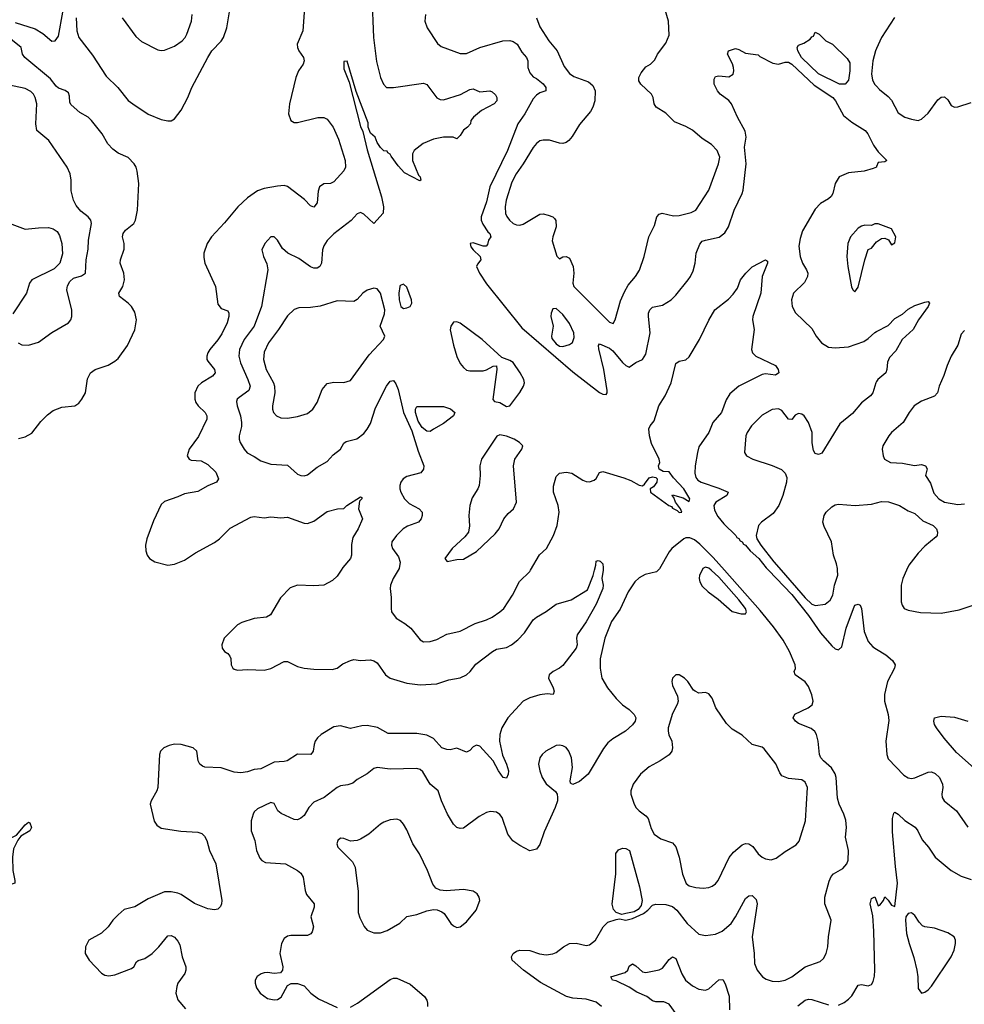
# Model space of a CAD drawing. Header units: inches. Extents: x 1682530 to 1839546, y 640742 to 791647.
# Tile 515 of 656: x 1754837 to 1760529, y 667384 to 673318. Entities that reach past the tile are written whole.
import ezdxf

# ---------------------------------------------------------------- set-up
doc = ezdxf.new("R2010")
doc.units = ezdxf.units.IN
doc.header["$MEASUREMENT"] = 0
for name, color, linetype in [('B7656', 7, 'Continuous'), ('B7657', 7, 'Continuous'), ('B7666', 7, 'Continuous'), ('B7667', 7, 'Continuous')]:
    doc.layers.add(name, color=color, linetype=linetype)

msp = doc.modelspace()

# ---------------------------------------------------------------- linework, layer by layer
at = {"layer": 'B7656', "color": 5}
for points, elevation in [([(1758351.7, 670000), (1758344.9, 669950), (1758352.2, 669910), (1758350, 669889.6), (1758310, 669795.1), (1758250, 669689.8), (1758195.2, 669610), (1758191.4, 669590), (1758195.2, 669550), (1758190, 669529.4), (1758110, 669426), (1758090.3, 669409.7), (1758050.8, 669390), (1758028, 669370), (1758023.8, 669350), (1758051.7, 669291.7), (1758057.1, 669270), (1758051, 669250), (1758015.2, 669255.2), (1757970.2, 669249.8), (1757910, 669230.6), (1757870.3, 669210), (1757777.7, 669110), (1757742, 669050), (1757730.2, 669010), (1757728.5, 668970), (1757745.7, 668885.7), (1757770.2, 668830), (1757782.2, 668790), (1757780.2, 668770), (1757770, 668746.6), (1757750, 668749.6), (1757722, 668790), (1757689.7, 668850), (1757610, 668938.4), (1757590, 668944.5), (1757570, 668934.5), (1757550, 668912.3), (1757530, 668902.9), (1757470, 668927), (1757430, 668918), (1757410, 668918.7), (1757379.7, 668930), (1757330, 668984.8), (1757290, 669005.9), (1757230, 669015.8), (1757056.5, 669016.5), (1756991.9, 669051.9), (1756930, 669064), (1756898.2, 669061.8), (1756830, 669046.2), (1756770, 669061.1), (1756730, 669055.9), (1756652.9, 669010), (1756630.2, 668990), (1756616.9, 668970), (1756610.2, 668950), (1756604.7, 668910), (1756590.2, 668889.8), (1756510, 668890.8), (1756448.4, 668851.6), (1756430, 668846.2), (1756370, 668842.9), (1756290, 668803.5), (1756250, 668799.5), (1756210, 668784), (1756170, 668777.7), (1756130, 668781.7), (1756049.8, 668809.8), (1755953.2, 668813.2), (1755938, 668818), (1755922.4, 668830), (1755912.8, 668850), (1755903.6, 668910), (1755881.2, 668930), (1755810, 668948.5), (1755770, 668951.1), (1755736.5, 668943.5), (1755704.9, 668930), (1755686, 668910), (1755678.4, 668890), (1755668.7, 668690), (1755662.4, 668670), (1755628.4, 668610), (1755623.1, 668590), (1755647.2, 668487.2), (1755662.3, 668462.3), (1755690, 668445.3), (1755807.7, 668427.7), (1755910, 668421.6), (1755933.3, 668413.3), (1755950, 668397.3), (1755964.4, 668370), (1755981.1, 668310), (1756018, 668230), (1756054, 668010), (1756053.4, 667990), (1756047, 667973), (1756030, 667956.9), (1756010, 667952.2), (1755970, 667959.2), (1755890, 667991), (1755810, 668044.4), (1755790, 668053.3), (1755750, 668061.7), (1755710, 668060.5), (1755610, 668019.6), (1755530, 667972), (1755466, 667954), (1755430, 667923.6), (1755398.7, 667890), (1755370.2, 667849.8), (1755330, 667811.6), (1755254, 667770), (1755234, 667730), (1755231, 667690), (1755254.8, 667650), (1755330, 667570.8), (1755350, 667558.8), (1755374.4, 667554.4), (1755410, 667560.5), (1755510, 667598.7), (1755523.6, 667610), (1755540.5, 667639.5), (1755550, 667647.2), (1755590, 667659.2), (1755635.4, 667690), (1755675.4, 667730), (1755730, 667796.3), (1755750, 667798), (1755770, 667788), (1755790, 667764.9), (1755801.8, 667741.8), (1755815.3, 667670), (1755837, 667610), (1755838.7, 667590), (1755831.3, 667568.7), (1755790.4, 667510), (1755782.6, 667490), (1755778.4, 667450), (1755790, 667411), (1755835.9, 667355.9)], 720), ([(1756774, 670000), (1756750, 669963.7), (1756722.3, 669937.7), (1756670, 669909.3), (1756610, 669905.6), (1756510, 669909.6), (1756465.5, 669894.5), (1756407.3, 669832.7), (1756347.7, 669730), (1756322.9, 669717.1), (1756250, 669709.7), (1756175.4, 669684.6), (1756150, 669671.3), (1756068.5, 669590), (1756054.9, 669550), (1756056.3, 669530), (1756070, 669510.8), (1756090, 669497.3), (1756102.4, 669482.4), (1756108.3, 669468.3), (1756110.6, 669430), (1756120.7, 669410), (1756130, 669403), (1756150, 669398.4), (1756210, 669402), (1756310, 669398), (1756350, 669407.6), (1756430.3, 669450.3), (1756450.2, 669450.3), (1756510, 669419.6), (1756551.3, 669410), (1756610, 669403.5), (1756718.7, 669401.3), (1756750, 669409.2), (1756784.4, 669435.6), (1756830, 669456.1), (1756850, 669461.1), (1756890, 669454.9), (1756950, 669459.5), (1756970, 669454.4), (1756990, 669441.6), (1757041.8, 669370), (1757070, 669348.6), (1757170, 669319.3), (1757250, 669309.4), (1757350, 669314.2), (1757421.7, 669338.3), (1757490, 669350.9), (1757528.6, 669370), (1757550.4, 669389.6), (1757585.5, 669434.5), (1757685.1, 669510), (1757710, 669523.2), (1757770, 669534.2), (1757799.2, 669550), (1757839.1, 669580.9), (1757878.5, 669621.5), (1757930, 669700.5), (1757950, 669717.1), (1758009.7, 669750.3), (1758070, 669794.4), (1758158.9, 669821.1), (1758257.4, 669882.6), (1758291.5, 669968.5), (1758300.6, 670000)], 720), ([(1758683.2, 670000), (1758673.4, 669990), (1758605.8, 669974.2), (1758570, 669953.3), (1758543.1, 669930), (1758503.2, 669870), (1758454.6, 669765.4), (1758402.3, 669690), (1758362.4, 669590), (1758334.8, 669465.2), (1758334.9, 669410), (1758345.2, 669350), (1758379, 669290), (1758430, 669227.2), (1758470, 669188.8), (1758510, 669161.1), (1758540.3, 669130), (1758550.3, 669110), (1758545.7, 669090), (1758530, 669067.8), (1758488, 669030), (1758410, 668983), (1758380.7, 668959.3), (1758354.8, 668925.2), (1758261.6, 668770), (1758210, 668727), (1758170, 668709.3), (1758156.4, 668716.4), (1758154, 668730), (1758167.8, 668810), (1758161.3, 668870), (1758146, 668910), (1758130, 668931.6), (1758110, 668942.4), (1758090, 668946), (1758070, 668943.6), (1758006.8, 668910), (1757984, 668890), (1757970.4, 668869.6), (1757963.1, 668830), (1757970.4, 668790), (1757984.6, 668750), (1758010, 668712.7), (1758065.8, 668665.8), (1758076, 668650), (1758078, 668630), (1758076.4, 668610), (1758063.1, 668570), (1757997.8, 668422.2), (1757970, 668346), (1757950, 668319.5), (1757910, 668309.5), (1757850, 668340.3), (1757808.8, 668368.8), (1757778, 668410), (1757743.2, 668510), (1757730, 668527.6), (1757710, 668541.4), (1757674, 668546), (1757650, 668539.7), (1757604.7, 668515.3), (1757510, 668444.2), (1757490, 668442.4), (1757470, 668449.6), (1757450, 668469.6), (1757414.5, 668530), (1757379.2, 668610), (1757358.9, 668670), (1757309.8, 668709.8), (1757265.6, 668785.6), (1757250, 668798.3), (1757230, 668805.1), (1757070, 668801.5), (1756990, 668810.8), (1756970, 668805.1), (1756930, 668772.8), (1756870, 668738.4), (1756843.7, 668716.3), (1756814.6, 668705.4), (1756770, 668699.7), (1756750, 668689.7), (1756670.4, 668630), (1756610, 668600.9), (1756579.6, 668570), (1756550, 668522), (1756530, 668505.1), (1756510, 668495.6), (1756490, 668496.9), (1756412.7, 668532.7), (1756392.3, 668550), (1756370, 668594), (1756350, 668599), (1756270, 668561.6), (1756250, 668543.7), (1756242.6, 668530), (1756231.7, 668490), (1756231.8, 668430), (1756253.1, 668370), (1756263.8, 668310), (1756283.7, 668263.7), (1756294.8, 668250), (1756318.4, 668238.4), (1756438, 668230), (1756510.6, 668190), (1756530, 668173), (1756544.4, 668150), (1756556, 668070), (1756565.5, 668045.5), (1756610.7, 667990), (1756610.7, 667970), (1756590.6, 667910), (1756606.7, 667850), (1756599.6, 667820.4), (1756591.5, 667808.5), (1756570, 667797.4), (1756470, 667799.2), (1756450, 667793.5), (1756430, 667780.5), (1756414.3, 667750), (1756405.2, 667690), (1756423, 667610), (1756420.7, 667590), (1756407.3, 667572.7), (1756370.5, 667569.5), (1756330, 667576.2), (1756310, 667574), (1756292.2, 667567.8), (1756268.5, 667551.5), (1756256.3, 667530), (1756256.3, 667510), (1756263.4, 667483.4), (1756286, 667450), (1756330, 667419.1), (1756370, 667410.5), (1756390, 667413.4), (1756412.8, 667427.2), (1756450, 667497.3), (1756471.6, 667508.4), (1756510, 667508.5), (1756550, 667494), (1756590.4, 667450), (1756636.9, 667416.9), (1756750, 667364)], 740), ([(1757116.9, 670000), (1757087.4, 669950), (1757072, 669910), (1757068.9, 669888.9), (1757076, 669836), (1757074.3, 669770), (1757077, 669750), (1757104.9, 669710), (1757157.8, 669677.8), (1757193.7, 669650), (1757250, 669580.5), (1757270, 669568.5), (1757310, 669570.4), (1757350, 669583.1), (1757410, 669615.3), (1757490, 669632.4), (1757581.1, 669678.9), (1757650, 669700.3), (1757683.1, 669716.9), (1757730, 669748.4), (1757753.3, 669770), (1757806.3, 669850), (1757849, 669931), (1757910, 669992.7), (1757914.3, 670000)], 740), ([(1758342.7, 667370), (1758310, 667395.5), (1758250, 667414), (1758170, 667420.3), (1758130.6, 667430.6), (1757974.2, 667514.2), (1757871.6, 667590), (1757803.7, 667650), (1757800.9, 667670), (1757809.4, 667690), (1757830, 667703), (1757850, 667710.5), (1757910, 667708.4), (1757968.5, 667688.5), (1758010, 667681.8), (1758050, 667688), (1758070, 667696.5), (1758113.6, 667730), (1758150, 667750.2), (1758190, 667751.6), (1758250, 667738), (1758270, 667742), (1758307.3, 667770), (1758353.3, 667850), (1758381.1, 667878.9), (1758430, 667895.5), (1758450, 667898.2), (1758490, 667890.8), (1758530, 667900.4), (1758595.1, 667930), (1758622.3, 667950), (1758650, 667981.3), (1758670, 667987.2), (1758730, 667985.5), (1758770, 667973.2), (1758797.2, 667950), (1758858.9, 667870), (1758930, 667807), (1758970, 667798.7), (1759030, 667807.2), (1759070, 667824.2), (1759123.1, 667870), (1759150, 667910.3), (1759210, 668020.4), (1759230, 668037.6), (1759250, 668038.4), (1759274.8, 668014.8), (1759280.9, 667990), (1759249.4, 667790), (1759262.4, 667690), (1759264.4, 667630), (1759281.1, 667590), (1759312.7, 667550), (1759335.2, 667535.2), (1759370, 667522.8), (1759410, 667520.2), (1759450, 667528.2), (1759490, 667549.2), (1759570, 667609.2), (1759659.3, 667640.7), (1759680.3, 667659.7), (1759696.4, 667690), (1759706, 667730), (1759709.8, 667790.2), (1759726.3, 667890), (1759689.1, 667989.1), (1759688.9, 668030), (1759714.1, 668125.9), (1759725.7, 668154.3), (1759740.7, 668170), (1759797.2, 668202.8), (1759821.6, 668230), (1759828.2, 668251.8), (1759831, 668310), (1759812, 668390), (1759818.8, 668450), (1759814.1, 668494.1), (1759803.5, 668530), (1759775.3, 668590), (1759765.4, 668625.4), (1759756.1, 668750), (1759750, 668773.3), (1759728.1, 668808.1), (1759679.3, 668850), (1759663.5, 668870), (1759656.8, 668890), (1759648.7, 668968.7), (1759638, 669010), (1759628.5, 669028.5), (1759606.1, 669046.1), (1759530, 669075.4), (1759511.5, 669090), (1759498, 669110), (1759507.5, 669132.5), (1759587, 669170), (1759612.1, 669187.9), (1759618.5, 669210), (1759610, 669249.6), (1759590, 669299.8), (1759570, 669327), (1759509.2, 669370), (1759504, 669390), (1759511.8, 669408.2), (1759509.8, 669430), (1759476.2, 669510), (1759437.8, 669577.8), (1759379.1, 669659.1), (1759297.9, 669757.9), (1759083.4, 670000)], 740), ([(1758948.2, 670000), (1758933.7, 669970), (1758932, 669950), (1758935.3, 669930), (1758950, 669904.4), (1758984.4, 669870), (1759045.3, 669825.3), (1759130, 669751.8), (1759183.6, 669736.4), (1759210, 669738), (1759216.4, 669750), (1759209.8, 669770), (1759170, 669822), (1759050, 669958.6), (1759003.3, 670000)], 760), ([(1759348.4, 670000), (1759490, 669853), (1759590, 669726.4), (1759663.1, 669623.1), (1759730, 669543.5), (1759750, 669526.4), (1759770, 669520.9), (1759790, 669539.1), (1759817.7, 669650), (1759860.3, 669770), (1759870, 669790.2), (1759890, 669795.4), (1759900.3, 669790), (1759908.9, 669770), (1759925.3, 669630), (1759949.4, 669569.4), (1759978, 669538), (1760000, 669524.3)], 740), ([(1759425.1, 670000), (1759570, 669833.3), (1759610, 669795.8), (1759632.2, 669787.8), (1759690, 669795.6), (1759720, 669820), (1759736.8, 669850), (1759747.3, 669910), (1759765.7, 669970), (1759764.3, 670000)], 760), ([(1759770, 667378.9), (1759804.7, 667395.3), (1759830, 667414), (1759850, 667434.9), (1759890, 667498.4), (1759910, 667502.6), (1759950, 667495.6), (1759970, 667503.7), (1759978.7, 667521.3), (1759987.2, 667552.8), (1759990.5, 667590), (1759983.5, 667823.5), (1759976.8, 667916.8), (1759960.7, 667990), (1759970, 668021), (1759990, 668031.3), (1760000, 668004.7)], 720), ([(1758818.2, 667290), (1758750, 667384), (1758718.2, 667398.2), (1758670, 667398.7), (1758650, 667405.4), (1758615.6, 667430), (1758555.7, 667455.7), (1758510, 667487.2), (1758430, 667525.1), (1758409, 667530), (1758398, 667550), (1758485.2, 667574.8), (1758500.5, 667590), (1758510, 667614), (1758530, 667628.2), (1758550, 667616.4), (1758590, 667579.3), (1758610, 667575.8), (1758689.6, 667590.4), (1758710, 667600.7), (1758750, 667654), (1758770, 667670.6), (1758790, 667659.1), (1758827.3, 667567.3), (1758849, 667530), (1758890, 667495.3), (1758930, 667474), (1758970, 667468.9), (1758990, 667476), (1759050, 667530.3), (1759073.1, 667533.1), (1759087.7, 667507.7), (1759112, 667432.1), (1759114, 667350)], 720), ([(1756830, 667367.2), (1756872, 667390), (1757070, 667533.1), (1757090, 667541.3), (1757110, 667541.6), (1757190, 667504.4), (1757275.5, 667430), (1757289, 667409), (1757294.9, 667390), (1757294.3, 667370)], 740), ([(1759525.1, 667374.9), (1759570, 667408.4), (1759590, 667413.8), (1759610, 667413), (1759710, 667379.6)], 720)]:
    msp.add_lwpolyline(points, dxfattribs=dict(at, elevation=elevation))
for points, elevation in [([(1758810, 669368.7), (1758790, 669368.7), (1758770.7, 669349.3), (1758765.5, 669330), (1758770, 669304.7), (1758799.9, 669239.9), (1758803.8, 669210), (1758798.4, 669190), (1758770, 669136), (1758745.2, 669050), (1758743.9, 669030), (1758748.4, 669008.4), (1758767.2, 668970), (1758770.3, 668930), (1758766.4, 668910), (1758750, 668887.8), (1758696.3, 668850), (1758630, 668815.4), (1758577.6, 668770), (1758532.4, 668710), (1758519.3, 668670), (1758519.3, 668650), (1758536.7, 668596.7), (1758550.3, 668570), (1758568.5, 668550), (1758610, 668519.5), (1758623.1, 668503.1), (1758642.7, 668442.7), (1758660.4, 668410), (1758699.9, 668379.9), (1758770, 668357.4), (1758790, 668332.7), (1758810.2, 668270), (1758830, 668167.3), (1758852.6, 668112.6), (1758870, 668097.8), (1758910, 668087.8), (1758955.8, 668084.2), (1758990, 668088.5), (1759010, 668095.8), (1759029.5, 668110), (1759046, 668130), (1759112.3, 668267.7), (1759138.7, 668301.3), (1759190, 668345.3), (1759210, 668353.4), (1759230, 668350.3), (1759254.2, 668334.2), (1759287.4, 668290), (1759310, 668270.3), (1759330, 668260.8), (1759365.4, 668254.6), (1759395.9, 668264.1), (1759450, 668304.9), (1759515.9, 668344.1), (1759533, 668367), (1759571.6, 668488.4), (1759583.1, 668690), (1759570, 668721.6), (1759550, 668736.4), (1759470, 668744), (1759430, 668761.3), (1759417.7, 668777.7), (1759392.1, 668832.1), (1759322.8, 668922.8), (1759310, 668932.8), (1759250, 668949.6), (1759190, 669006.3), (1759130, 669042.4), (1759096.1, 669076.1), (1759031.6, 669170), (1759010, 669228.7), (1758990, 669255.3), (1758970, 669262), (1758930, 669258), (1758906, 669270), (1758896.4, 669276.4), (1758862, 669330), (1758842, 669350)], 760), ([(1754790, 668108.2), (1754770, 668116.3), (1754742.2, 668142.2), (1754728.5, 668170), (1754725.2, 668225.2), (1754735.3, 668290), (1754748, 668330), (1754770, 668368), (1754790, 668388.2), (1754816.9, 668403.1), (1754870, 668465.5), (1754890, 668480.7), (1754897.5, 668477.5), (1754908.5, 668450), (1754898.7, 668430), (1754843.1, 668396.9), (1754826.2, 668373.8), (1754799.3, 668320.7), (1754793.7, 668270), (1754794.8, 668190), (1754808, 668130), (1754806.8, 668113.2)], 680), ([(1757110, 668499.5), (1757070, 668496.2), (1757030, 668481.3), (1757010, 668469.6), (1756940.4, 668410), (1756890, 668378.3), (1756870, 668371.2), (1756830, 668367.6), (1756790, 668382.9), (1756770, 668384.5), (1756753.4, 668370), (1756747.2, 668350), (1756754.4, 668330), (1756841.4, 668241.4), (1756858.8, 668210), (1756875.9, 668064.1), (1756876.9, 667936.9), (1756885.6, 667905.6), (1756913, 667853), (1756930.3, 667830.3), (1756970, 667814.4), (1757010, 667813.7), (1757050, 667828.8), (1757127.5, 667872.5), (1757170, 667912.7), (1757230, 667924.9), (1757290, 667947.7), (1757330, 667954), (1757353.2, 667953.2), (1757380.9, 667940.9), (1757394, 667930), (1757434.8, 667870), (1757450, 667857.3), (1757470, 667847.3), (1757490, 667850.7), (1757530, 667880.7), (1757587, 667950), (1757609.3, 668010), (1757605.2, 668030), (1757594, 668050), (1757570, 668066), (1757510, 668076.2), (1757406.8, 668066.8), (1757370, 668072), (1757344.2, 668084.2), (1757326.9, 668106.9), (1757294.7, 668190), (1757246.3, 668290), (1757205.4, 668350), (1757170, 668435.1), (1757150, 668469.4), (1757131.1, 668491.1)], 760), ([(1758465.6, 667925.6), (1758430, 667936.8), (1758414.6, 667954.6), (1758407.1, 667987.1), (1758428.3, 668170), (1758428.5, 668291.6), (1758444.7, 668315.3), (1758470, 668324.4), (1758490, 668322.4), (1758510.3, 668310), (1758572.4, 668092.4), (1758586.9, 668010), (1758581.3, 667978.7), (1758564.4, 667955.6), (1758539.7, 667940.4), (1758490, 667929.9)], 740)]:
    msp.add_lwpolyline(points, close=True, dxfattribs=dict(at, elevation=elevation))
at = {"layer": 'B7657', "color": 5}
for points, elevation in [([(1756958.3, 673461.7), (1756968.8, 673210), (1756987, 673067), (1757010.7, 672970), (1757029.6, 672929.6), (1757047.9, 672910), (1757090, 672908.7), (1757270, 672936.2), (1757290, 672926.7), (1757350, 672847.4), (1757370, 672836.5), (1757390, 672835.5), (1757492.2, 672867.8), (1757550, 672897.3), (1757570, 672902), (1757610, 672883.7), (1757670, 672889.1), (1757683.7, 672883.7), (1757704.5, 672864.5), (1757711.6, 672850), (1757711.8, 672830), (1757695.5, 672810), (1757619.5, 672770), (1757570.6, 672730), (1757554.9, 672710), (1757552.4, 672690), (1757534.9, 672670), (1757510, 672651.6), (1757490, 672620.4), (1757470, 672601), (1757449.2, 672609.2), (1757390, 672609.9), (1757330, 672598.6), (1757268.5, 672571.5), (1757214.4, 672530), (1757203.6, 672510), (1757204.2, 672470), (1757240.7, 672380.7), (1757250.2, 672370), (1757253, 672350), (1757247.6, 672347.6), (1757156, 672396), (1757118, 672438), (1757074.8, 672494.8), (1757070, 672508), (1757055.3, 672515.3), (1757050, 672526), (1757030, 672528), (1757010, 672548), (1756990, 672578), (1756979.3, 672610), (1756950, 672634), (1756936.8, 672670), (1756936, 672696), (1756864.7, 672884.7), (1756810, 673068), (1756790, 673066), (1756790, 673022), (1756822.4, 672942.4), (1756890, 672674.4), (1756903.4, 672643.4), (1756930, 672533.7), (1757016.4, 672250), (1757029.1, 672190.9), (1757027.2, 672152.8), (1756970, 672089.6), (1756910, 672145.4), (1756890, 672155.4), (1756870, 672147.3), (1756833.1, 672106.9), (1756730, 672028.2), (1756690, 671987.6), (1756670, 671955.1), (1756661.5, 671930), (1756655.2, 671850), (1756644.4, 671830), (1756630, 671821), (1756610, 671820.4), (1756590, 671828.5), (1756518.1, 671878.2), (1756451.8, 671911.8), (1756419.5, 671939.5), (1756390, 671989), (1756370, 672009), (1756350, 672009), (1756314, 671970), (1756296.3, 671930), (1756304.9, 671890), (1756325.9, 671845.8), (1756331.7, 671810), (1756294.2, 671590), (1756249.4, 671470), (1756190, 671389.7), (1756161.7, 671330), (1756157.7, 671290), (1756166.2, 671250), (1756212.1, 671150), (1756225.2, 671110), (1756216.6, 671083.4), (1756158.2, 671041.8), (1756147, 671030), (1756143.4, 671016.6), (1756146.2, 670990), (1756166.3, 670930), (1756173.7, 670890), (1756173.5, 670866.5), (1756159.6, 670810), (1756158.9, 670790), (1756165.7, 670770), (1756188.9, 670730), (1756207.9, 670707.9), (1756250, 670686.3), (1756290, 670658.3), (1756350, 670639), (1756450, 670632.4), (1756510, 670579.3), (1756530, 670570.4), (1756550, 670568.4), (1756570, 670574.4), (1756630, 670620.4), (1756690, 670654.9), (1756725.6, 670694.4), (1756769.8, 670730.2), (1756790, 670764.9), (1756803.3, 670776.7), (1756868.6, 670791.4), (1756910, 670823.7), (1756931.1, 670850), (1756950, 670884.9), (1756981.3, 670978.7), (1757046.8, 671110), (1757070, 671140.3), (1757090, 671142.8), (1757103.7, 671123.7), (1757117.9, 671090), (1757148.7, 670950), (1757199.5, 670839.5), (1757237.3, 670717.3), (1757271.9, 670630), (1757270.7, 670609.3), (1757253, 670587), (1757170, 670564.2), (1757147.7, 670550), (1757132.9, 670530), (1757126.7, 670510), (1757126.7, 670490), (1757132.9, 670470), (1757156, 670430), (1757183, 670403), (1757244.4, 670370), (1757261.1, 670350), (1757261.7, 670330), (1757256, 670310), (1757239.5, 670290), (1757173.9, 670266.1), (1757147.1, 670250), (1757108.1, 670210), (1757079.6, 670170), (1757077.4, 670150), (1757083.7, 670130), (1757119.7, 670079.7), (1757128.9, 670048.9), (1757122.7, 670010), (1757116.9, 670000)], 740), ([(1757950.2, 673330), (1757970, 673274.4), (1758025.4, 673190), (1758075.9, 673130), (1758116.6, 673036.6), (1758150, 672994.6), (1758176, 672976), (1758264, 672944), (1758290, 672922.4), (1758303.9, 672890), (1758301.8, 672830), (1758290.2, 672790), (1758276.2, 672763.8), (1758210, 672686), (1758166.3, 672613.7), (1758146.4, 672590), (1758130, 672578.3), (1758110, 672572.6), (1758090, 672574), (1758028.8, 672591.2), (1757990, 672592.8), (1757970, 672588.3), (1757950, 672572.8), (1757930, 672548.3), (1757870, 672449.7), (1757827.7, 672390), (1757802, 672338), (1757767.9, 672230), (1757761.5, 672190), (1757763.2, 672150), (1757771.2, 672131.2), (1757788.5, 672110), (1757810.2, 672090.2), (1757830, 672081.1), (1757850, 672079.6), (1757870, 672084.7), (1757970, 672146.3), (1757990, 672148.8), (1758020.9, 672140.9), (1758048.9, 672128.9), (1758059, 672119), (1758067.1, 672107.1), (1758068.9, 672070), (1758048.7, 672010), (1758044.7, 671984.7), (1758072.4, 671892.4), (1758090, 671876.3), (1758110, 671888), (1758129.6, 671890.4), (1758150, 671881.6), (1758171.8, 671830), (1758176.5, 671790), (1758169.1, 671730.9), (1758176.6, 671710), (1758390, 671494.6), (1758413.3, 671486.7), (1758424.7, 671510), (1758456.4, 671623.6), (1758481.3, 671678.7), (1758502.9, 671717.1), (1758546.6, 671770), (1758570.8, 671809.2), (1758599.7, 671890), (1758627.8, 672010), (1758662.7, 672077.3), (1758676, 672130), (1758690, 672146.8), (1758707.6, 672152.4), (1758776.7, 672136.7), (1758810, 672136.9), (1758883.3, 672156.7), (1758910, 672170.4), (1758988.3, 672290), (1759046.6, 672450), (1759055.1, 672490), (1759039.6, 672530), (1759006.2, 672566.2), (1758950, 672601.3), (1758890, 672651.6), (1758850, 672674), (1758782.5, 672702.5), (1758730, 672754), (1758671.4, 672791.4), (1758659.5, 672810), (1758654.7, 672850), (1758644.2, 672870), (1758578.9, 672930), (1758566.6, 672950), (1758566.6, 672970), (1758581.2, 672998.8), (1758610, 673033), (1758637.2, 673050), (1758663.7, 673076.3), (1758679.5, 673110), (1758730, 673176.3), (1758750, 673224.7), (1758746.3, 673310), (1758711, 673431)], 780), ([(1754810, 673300.3), (1754930, 673262.2), (1754975.7, 673235.7), (1755030, 673188.5), (1755050, 673190.5), (1755070, 673218), (1755097.5, 673362.5)], 720), ([(1755176.5, 673330), (1755181.8, 673250), (1755193, 673210), (1755276, 673104), (1755358.5, 672978.5), (1755427.4, 672910), (1755490, 672832), (1755517.6, 672810), (1755610, 672749.2), (1755690, 672715.8), (1755730, 672707.8), (1755750, 672708.9), (1755770, 672721.3), (1755810, 672772.2), (1755850.8, 672850), (1755874.8, 672910), (1755969.4, 673090.6), (1755995.4, 673130), (1756051.2, 673188.8), (1756064.5, 673210), (1756085, 673270), (1756105, 673390)], 720), ([(1755454.9, 673330), (1755535.9, 673215.9), (1755570, 673186.7), (1755670, 673137.3), (1755690, 673133), (1755710, 673134.9), (1755770, 673158.4), (1755815.6, 673190), (1755833, 673210), (1755843, 673230), (1755872.4, 673310), (1755876.9, 673350)], 740), ([(1756552.1, 673390), (1756542, 673250), (1756509.2, 673170), (1756510.2, 673150), (1756518.5, 673130), (1756547.4, 673090), (1756551.8, 673070), (1756544.2, 673050), (1756517.4, 673010), (1756501.1, 672970), (1756461.7, 672810), (1756456.5, 672750), (1756470.3, 672710.3), (1756490, 672698.7), (1756510, 672699), (1756632.2, 672727.8), (1756670, 672729), (1756690, 672718), (1756725, 672670), (1756757.6, 672597.5), (1756797.8, 672470), (1756800.1, 672430), (1756790, 672406.9), (1756730, 672340.5), (1756710, 672331.5), (1756670, 672329.6), (1756642.4, 672310), (1756635.1, 672284.9), (1756630, 672214), (1756610, 672187.8), (1756590, 672196.9), (1756553.8, 672233.8), (1756450, 672312.7), (1756430, 672318), (1756390, 672315), (1756310, 672300.8), (1756270, 672285.8), (1756210, 672245.3), (1756150.2, 672190), (1756070, 672092.8), (1755992.7, 672010), (1755966.7, 671970), (1755946.7, 671910), (1755945.7, 671885.7), (1755952.7, 671850), (1756015.9, 671710), (1756030, 671603), (1756050, 671577.8), (1756090, 671563), (1756096.5, 671550), (1756097.8, 671530), (1756087.8, 671490), (1756054.8, 671425.2), (1756031.6, 671388.4), (1755982.7, 671330), (1755970.3, 671310), (1755964.9, 671290), (1755964.9, 671270), (1755970, 671259.1), (1756010.2, 671210), (1756014, 671190), (1755998.3, 671170), (1755933.1, 671130), (1755910.3, 671110), (1755891.3, 671070), (1755891.3, 671030), (1755898.5, 671010), (1755912.7, 670990), (1755954.6, 670950), (1755965.2, 670930), (1755963.6, 670910), (1755913.6, 670806.4), (1755857.1, 670730), (1755846, 670690), (1755858.8, 670670), (1755870, 670663), (1755930, 670658.4), (1755970, 670636.5), (1756019.5, 670590), (1756034.9, 670550), (1756022.8, 670530), (1755970, 670508.3), (1755910, 670473.7), (1755830, 670460.8), (1755790, 670441.5), (1755710, 670414), (1755690, 670395.1), (1755643.4, 670296.6), (1755603.6, 670190), (1755595.6, 670150), (1755597.4, 670117.4), (1755604.9, 670090), (1755618, 670070), (1755650.2, 670050.2), (1755730, 670030.3), (1755770, 670036.5), (1755830, 670061.3), (1755895.1, 670104.9), (1756010, 670166.7), (1756040.5, 670190), (1756105.7, 670254.3), (1756230, 670319.3), (1756250, 670323.8), (1756310, 670315.8), (1756350, 670320.8), (1756410, 670316.5), (1756450, 670318.7), (1756550, 670283.7), (1756570, 670281.7), (1756610, 670295.6), (1756690, 670353.4), (1756750.7, 670370.7), (1756790, 670372), (1756808, 670390), (1756890, 670442), (1756898, 670438), (1756898, 670430), (1756884.7, 670415.3), (1756877.3, 670370), (1756902, 670310), (1756876.5, 670250), (1756843.6, 670196.4), (1756835.1, 670155.1), (1756835.8, 670090), (1756830.4, 670070), (1756784.4, 670015.6), (1756774, 670000)], 720), ([(1757281.1, 673350), (1757277.4, 673310), (1757292, 673270), (1757354.3, 673174.3), (1757376.7, 673156.7), (1757490, 673113.7), (1757530, 673114.9), (1757609.3, 673150), (1757748.6, 673191.4), (1757790, 673193.4), (1757810, 673187.3), (1757833.6, 673170), (1757862, 673122), (1757890.2, 673090), (1757898, 673070), (1757899.2, 673030), (1757910, 672997.1), (1757930, 672972.7), (1757950, 672964.4), (1757990, 672932), (1758006.4, 672910), (1758007.3, 672890), (1757970, 672876.4), (1757950, 672863.9), (1757930, 672841.5), (1757879.8, 672750), (1757837.7, 672690), (1757775.8, 672530), (1757670.1, 672310), (1757650, 672220.5), (1757617.5, 672130), (1757617.5, 672110), (1757626.6, 672086.6), (1757658.5, 672038.5), (1757668.7, 672030), (1757676.4, 672010), (1757662, 671990), (1757656.1, 671963.9), (1757647.3, 671952.7), (1757630, 671953.6), (1757570, 671972.6), (1757551.1, 671968.9), (1757554.9, 671950), (1757568.7, 671930), (1757610.5, 671890), (1757616.3, 671870), (1757594.6, 671845.4), (1757589.3, 671830.7), (1757607.5, 671790), (1757650, 671726.9), (1757861.5, 671461.5), (1758170, 671195.2), (1758330, 671070.2), (1758350, 671060.6), (1758370, 671058.4), (1758376.1, 671070), (1758375.9, 671084.1), (1758356.4, 671210), (1758326.3, 671333.7), (1758325.2, 671354.8), (1758330, 671364), (1758390, 671337.6), (1758410, 671322.3), (1758470, 671251.1), (1758490, 671233.4), (1758510, 671224.6), (1758550, 671251.8), (1758590, 671270.4), (1758610, 671302.8), (1758634.8, 671430), (1758625.1, 671530), (1758626.2, 671550), (1758633.6, 671570), (1758650, 671584.9), (1758710, 671597.8), (1758761.6, 671630), (1758790, 671658.4), (1758864.7, 671750), (1758879.6, 671770), (1758895.1, 671804.9), (1758907.3, 671850), (1758913.3, 671910), (1758934.5, 671965.5), (1758950, 671982.6), (1758969.5, 671990), (1759051.8, 672008.2), (1759085.6, 672034.4), (1759107, 672070), (1759142, 672170), (1759190.4, 672269.6), (1759196.2, 672290), (1759213.4, 672450), (1759203.4, 672550), (1759213.7, 672610), (1759207.2, 672647.2), (1759162.6, 672730), (1759126, 672810), (1759110.5, 672830.5), (1759058, 672870), (1759041.5, 672890), (1759021.1, 672930), (1759021.1, 672958.9), (1759030, 672975.5), (1759050, 672980.3), (1759110, 672973), (1759135.1, 672990), (1759140.7, 673010), (1759138.7, 673030), (1759132.5, 673052.5), (1759101.2, 673110), (1759108, 673130), (1759150, 673144), (1759170, 673139.1), (1759210, 673115.5), (1759286.4, 673106.4), (1759296.8, 673096.8), (1759375.3, 673055.3), (1759410, 673050.2), (1759450, 673062), (1759470, 673061.8), (1759490, 673051), (1759623.8, 672923.8), (1759736.5, 672850), (1759752.2, 672830), (1759801.6, 672741.6), (1759850, 672700.4), (1759930.3, 672650), (1759947, 672630), (1759982.4, 672562.4), (1760000, 672536)], 760), ([(1754830, 670794), (1754870, 670803), (1754910, 670826.4), (1754964, 670896), (1755003.7, 670936.3), (1755037.7, 670962.3), (1755090, 670982), (1755169.8, 670990.2), (1755193.4, 671006.6), (1755212.1, 671030), (1755232.3, 671070), (1755246, 671154), (1755263, 671190), (1755290.7, 671209.3), (1755370, 671236.1), (1755410, 671259), (1755430, 671276), (1755485.5, 671354.5), (1755529.7, 671449.7), (1755540.3, 671510), (1755530, 671555.1), (1755510, 671588.5), (1755490.7, 671610), (1755438.2, 671650), (1755434.6, 671670), (1755458.1, 671710), (1755468.2, 671750), (1755464.1, 671790), (1755441.8, 671850), (1755443.4, 671870), (1755466, 671934), (1755465.2, 671970), (1755456.5, 672010), (1755459.3, 672030), (1755474, 672050), (1755524, 672090), (1755534, 672110), (1755546, 672170), (1755554.2, 672330), (1755545.5, 672405.5), (1755537.7, 672430), (1755526.3, 672450), (1755490, 672488), (1755430, 672514.2), (1755397.7, 672537.7), (1755367.1, 672570), (1755332.8, 672630), (1755268.7, 672710), (1755249.7, 672730), (1755198.8, 672758.8), (1755145.9, 672805.9), (1755139.1, 672819.1), (1755136.6, 672856.6), (1755130, 672878), (1755110, 672892.1), (1755070, 672905.1), (1755056.7, 672916.7), (1755022.6, 672962.6), (1754868.3, 673090), (1754853.7, 673110), (1754846, 673150), (1754697.2, 673270)], 720), ([(1760000, 673144.3), (1759993.4, 673130), (1759978, 673070), (1759970.3, 672990.3), (1759974.7, 672954.7), (1759988.4, 672930), (1760000, 672917.1)], 780), ([(1754827.3, 671370), (1754850, 671358), (1754890, 671355.8), (1754950, 671373.7), (1755030, 671433), (1755130, 671491), (1755145.2, 671510), (1755151.8, 671528.2), (1755151.8, 671568.2), (1755120.7, 671690), (1755125.1, 671714.9), (1755138.9, 671741.1), (1755160.1, 671759.9), (1755210, 671774), (1755232.3, 671790), (1755236.9, 671870), (1755250, 671934), (1755251.1, 671990), (1755269.4, 672089.4), (1755266, 672110), (1755249.2, 672130), (1755204.2, 672164.2), (1755177.6, 672197.6), (1755160.9, 672230), (1755147.2, 672287.2), (1755147, 672350), (1755140.9, 672390), (1755122.7, 672430), (1755011.8, 672590), (1754940.5, 672650), (1754934.5, 672690), (1754940.3, 672810), (1754930.7, 672850), (1754919.3, 672870), (1754904.5, 672884.5), (1754870, 672903.8), (1754765, 672925)], 740), ([(1760000, 672433), (1759998.8, 672430), (1759978.9, 672421.1), (1759925.6, 672405.6), (1759830, 672395.8), (1759774.4, 672370), (1759750.2, 672330), (1759737.4, 672270), (1759727.1, 672252.9), (1759710, 672237.4), (1759661.3, 672210), (1759630, 672176.3), (1759554.2, 672045.8), (1759540.1, 671999.9), (1759532.3, 671952.3), (1759538.8, 671890), (1759554.4, 671850), (1759578.5, 671810), (1759584.9, 671790), (1759584.2, 671770), (1759566.6, 671733.4), (1759499.5, 671670), (1759487.2, 671630), (1759492.4, 671590), (1759511.8, 671551.8), (1759610, 671457.1), (1759636.9, 671410), (1759667.6, 671370), (1759710, 671344.2), (1759750, 671340.6), (1759830, 671347.1), (1759922.5, 671377.5), (1759950, 671395.8), (1759990, 671432.9), (1760000, 671438.1)], 760), ([(1754790, 672084.9), (1754870, 672055.5), (1754950, 672064.4), (1755010, 672065.5), (1755037.6, 672057.6), (1755061.6, 672041.6), (1755076.7, 672016.7), (1755090.6, 671970), (1755093.7, 671906.3), (1755078.8, 671850), (1755043.4, 671816.6), (1754910.6, 671749.4), (1754896, 671730), (1754877.3, 671670), (1754794.6, 671545.4)], 740), ([(1760000, 672088), (1759990, 672088), (1759970, 672078), (1759930, 672079.3), (1759910, 672074.5), (1759890, 672062), (1759842, 672010), (1759827.7, 671970), (1759821.3, 671890), (1759827.2, 671830), (1759848.5, 671708.5), (1759856, 671690), (1759870, 671678.8), (1759890, 671706), (1759930, 671871.3), (1759950, 671932), (1759970, 671942), (1760000, 671978.8)], 780), ([(1757914.3, 670000), (1757968.2, 670091.8), (1758011.5, 670130), (1758053.7, 670210), (1758076, 670270), (1758087.1, 670350), (1758081.9, 670390), (1758054.1, 670470), (1758052.8, 670507.2), (1758070, 670564.4), (1758090, 670584.6), (1758130, 670590.2), (1758164, 670584), (1758230, 670542), (1758250, 670533.7), (1758270, 670532), (1758297.8, 670542.2), (1758310, 670553), (1758331.3, 670588.7), (1758350, 670594.3), (1758477.2, 670557.2), (1758520, 670540), (1758570, 670512.3), (1758590, 670508), (1758602.4, 670517.6), (1758630, 670556.5), (1758650, 670562.3), (1758670, 670558.7), (1758678, 670550), (1758676.4, 670530), (1758656.8, 670503.2), (1758635.5, 670490), (1758637, 670470), (1758748, 670390), (1758763.4, 670383.4), (1758770, 670374.8), (1758799.1, 670359.1), (1758810, 670347.3), (1758826, 670350), (1758819, 670370), (1758789.3, 670409.3), (1758779, 670439), (1758768.9, 670451.1), (1758770, 670454), (1758835.3, 670435.3), (1758870, 670414), (1758874, 670430), (1758839.3, 670490), (1758776.2, 670556.2), (1758750, 670593.7), (1758714.5, 670594.5), (1758690, 670608.7), (1758686, 670630), (1758694.6, 670650), (1758690.6, 670669.4), (1758644.5, 670764.5), (1758632.3, 670810), (1758627.5, 670852.5), (1758635.1, 670870), (1758658.9, 670901.1), (1758688.7, 670990), (1758725.4, 671050), (1758762.6, 671130), (1758790, 671246.8), (1758810, 671260.4), (1758850, 671268.9), (1758870, 671286.3), (1758933.8, 671390), (1758990, 671508), (1759026, 671570), (1759107.3, 671632.7), (1759136.5, 671663.5), (1759161, 671699), (1759180.5, 671750), (1759211.8, 671790), (1759250, 671828), (1759331.1, 671871.1), (1759342, 671862), (1759342.8, 671850), (1759311.6, 671770), (1759303.1, 671670), (1759254.7, 671530), (1759252.7, 671510), (1759262.6, 671450), (1759246.4, 671330), (1759252.7, 671310), (1759273.4, 671290), (1759390, 671234.6), (1759407.4, 671210), (1759410.1, 671189.9), (1759390, 671176), (1759330, 671182.8), (1759310, 671178.9), (1759170.4, 671110), (1759116.4, 671063.6), (1759093.6, 671026.4), (1759066, 670950), (1759013.6, 670890), (1758989.2, 670830.8), (1758930, 670743.6), (1758920.2, 670710), (1758907.1, 670630), (1758905.1, 670585.1), (1758910, 670558.8), (1758922.3, 670542.3), (1758943, 670530), (1759050, 670495), (1759104.9, 670470), (1759097.1, 670450), (1759032.2, 670410), (1759018.5, 670390), (1759022.7, 670362.7), (1759043.8, 670323.8), (1759080.4, 670280.4), (1759151.6, 670210), (1759158.1, 670198.1), (1759170, 670190.9), (1759177.6, 670177.6), (1759190, 670170.8), (1759197.6, 670157.6), (1759210, 670150.8), (1759237.5, 670117.5), (1759290, 670070.1), (1759334.5, 670014.5), (1759348.4, 670000)], 740), ([(1760000, 671136.6), (1759995.8, 671130), (1759978.4, 671070), (1759963.1, 671050), (1759910, 671009.7), (1759854.8, 670945.2), (1759778.6, 670881.4), (1759670, 670706), (1759650, 670697.2), (1759630, 670704), (1759620.5, 670720.5), (1759612.1, 670767.9), (1759611.5, 670830), (1759589.6, 670890), (1759564.5, 670930), (1759550, 670940.5), (1759530, 670944.2), (1759510, 670934), (1759490, 670909.3), (1759470, 670909.4), (1759430, 670962.4), (1759410, 670973), (1759370, 670968), (1759310, 670934.7), (1759247.2, 670870), (1759219.3, 670830), (1759212.4, 670810), (1759203.8, 670710), (1759216.3, 670690), (1759253.4, 670670), (1759371.7, 670631.7), (1759427, 670607), (1759450, 670584), (1759459, 670559), (1759456.9, 670530), (1759435.8, 670450), (1759411.4, 670390), (1759377.7, 670342.3), (1759307, 670290), (1759288.9, 670270), (1759274.4, 670210), (1759278.3, 670190), (1759302, 670150), (1759381.6, 670050), (1759425.1, 670000)], 760), ([(1759764.3, 670000), (1759763.9, 670010), (1759758.6, 670038.6), (1759739.7, 670090), (1759727.7, 670170), (1759683.8, 670263.8), (1759677.1, 670290), (1759683.7, 670330), (1759696, 670350), (1759730, 670382.3), (1759750, 670394), (1759770, 670398.5), (1759870.2, 670390.2), (1759970, 670398), (1760000, 670405.8)], 760), ([(1759083.4, 670000), (1759016.1, 670076.1), (1758936, 670156), (1758902.3, 670182.3), (1758875, 670195), (1758850, 670195.5), (1758839.5, 670190), (1758766.4, 670130), (1758750.2, 670109.8), (1758691.5, 670008.5), (1758683.2, 670000)], 740), ([(1758300.6, 670000), (1758309.3, 670030), (1758310, 670054), (1758322, 670058), (1758334.4, 670054.4), (1758350, 670038), (1758353.5, 670013.5), (1758351.7, 670000)], 720), ([(1759003.3, 670000), (1758990, 670011.7), (1758970, 670018), (1758953, 670010), (1758948.2, 670000)], 760)]:
    msp.add_lwpolyline(points, dxfattribs=dict(at, elevation=elevation))
for points, elevation in [([(1759810, 672929.3), (1759777, 672930), (1759650, 672991.1), (1759547, 673090), (1759525, 673130), (1759522, 673150), (1759530, 673165.3), (1759562.4, 673177.6), (1759599.2, 673200.8), (1759610, 673215.5), (1759620.2, 673219.8), (1759630, 673242), (1759654, 673230), (1759694, 673190), (1759734, 673170), (1759823.6, 673083.6), (1759838, 673058), (1759839.5, 673010), (1759830, 672953.2)], 760), ([(1756970, 671699.7), (1756930, 671688), (1756903.8, 671670), (1756870, 671632), (1756850, 671618.7), (1756750, 671622.7), (1756648.2, 671591.8), (1756590, 671583.1), (1756518.9, 671581.1), (1756490, 671571.1), (1756450, 671533.7), (1756395.6, 671450), (1756336.5, 671370), (1756310, 671314.5), (1756305.3, 671270), (1756322.6, 671210), (1756366.2, 671130), (1756372.6, 671110), (1756373.7, 671070), (1756360.2, 670990), (1756360.3, 670970), (1756367, 670950), (1756384, 670930), (1756410, 670918.4), (1756450, 670916.4), (1756510, 670926), (1756570, 670944.9), (1756602.9, 670970), (1756630, 671010.7), (1756659.7, 671090), (1756690, 671124.4), (1756730, 671132.4), (1756790, 671130.5), (1756830, 671143), (1756942.4, 671297.6), (1757029.8, 671390), (1757036.5, 671410), (1757007.9, 671470), (1757035.6, 671544.4), (1757036, 671570), (1757011.1, 671670), (1756990, 671696.4)], 760), ([(1757150, 671724), (1757130, 671715.1), (1757127.8, 671710), (1757121.4, 671670), (1757123.5, 671630), (1757133.4, 671590), (1757150, 671576.8), (1757170, 671580.9), (1757190, 671590.3), (1757199, 671610), (1757196.9, 671630), (1757170, 671706.9)], 760), ([(1758070, 671577.4), (1758050, 671574.5), (1758039.5, 671550), (1758037.6, 671530), (1758050.3, 671470), (1758040.4, 671410), (1758044.2, 671395.8), (1758070, 671363.9), (1758090, 671350.4), (1758110, 671348.7), (1758150, 671360.5), (1758167.5, 671372.5), (1758177.7, 671402.3), (1758175.5, 671430), (1758150, 671486.9), (1758110, 671542)], 780), ([(1757470, 671496), (1757450, 671495.3), (1757434.8, 671470), (1757430.6, 671449.4), (1757450, 671356), (1757470, 671287.7), (1757490, 671246.4), (1757510, 671221.6), (1757530, 671206), (1757550, 671202), (1757630, 671202), (1757650, 671208), (1757690, 671230.6), (1757710, 671231), (1757711.2, 671210), (1757688.7, 671028.7), (1757697.3, 671017.3), (1757730.5, 671010.5), (1757770, 670986.4), (1757790, 670990.7), (1757850, 671070.7), (1757873.3, 671110), (1757878.2, 671130), (1757874.1, 671150), (1757852.7, 671190), (1757810, 671251.1), (1757790, 671264.3), (1757741.3, 671281.3), (1757623.2, 671390), (1757490, 671489.4)], 760), ([(1757310, 670836.8), (1757290, 670838.2), (1757260.9, 670860.9), (1757238, 670898), (1757220.9, 670950), (1757221.3, 670970), (1757230, 670987.3), (1757390, 670986.7), (1757432.8, 670972.8), (1757459.1, 670950), (1757450.5, 670930), (1757390, 670885.1), (1757330, 670849.7)], 740), ([(1757730, 670815), (1757711.8, 670808.2), (1757620.3, 670670), (1757608.9, 670630), (1757612, 670570), (1757605.3, 670510), (1757598, 670490), (1757564.1, 670435.9), (1757549.1, 670390), (1757542.7, 670330), (1757547.1, 670267.1), (1757540.3, 670230), (1757519, 670201), (1757443, 670130), (1757398, 670070), (1757411.6, 670051.6), (1757470, 670064.9), (1757510, 670067.3), (1757590, 670112.7), (1757701.6, 670218.4), (1757726, 670250), (1757754.5, 670310), (1757779.1, 670340.9), (1757811.3, 670370), (1757829.4, 670409.4), (1757811.3, 670630), (1757820.5, 670670), (1757863, 670730), (1757868.3, 670750), (1757848.6, 670770), (1757815.3, 670790), (1757770, 670808.3)], 760)]:
    msp.add_lwpolyline(points, close=True, dxfattribs=dict(at, elevation=elevation))
at = {"layer": 'B7666', "color": 5}
for points, elevation in [([(1760180.4, 670000), (1760158.2, 669950), (1760149, 669909), (1760148.5, 669808.5), (1760153.4, 669790), (1760167.3, 669770), (1760190, 669758.4), (1760265.5, 669745.5), (1760390, 669740.3), (1760498.3, 669761.7), (1760588.7, 669791.3), (1760630, 669828.2), (1760703.1, 669930), (1760729.7, 669989.6), (1760732.7, 670000)], 760), ([(1760000, 669524.3), (1760054.9, 669490), (1760096.5, 669456.5), (1760112.2, 669430), (1760108.8, 669410), (1760066.3, 669330), (1760048, 669250), (1760048, 669210), (1760070.3, 669130), (1760073.3, 669093.3), (1760056.1, 668970), (1760062, 668890), (1760070, 668863), (1760164.4, 668764.4), (1760190, 668748), (1760210, 668744.4), (1760230, 668748.7), (1760310, 668783.6), (1760330, 668784.4), (1760354.1, 668774.1), (1760378.5, 668750), (1760398, 668710), (1760399.6, 668690), (1760393.7, 668650), (1760395.8, 668630), (1760406.4, 668610), (1760482, 668550), (1760550, 668451)], 740), ([(1760606.3, 668790), (1760480.9, 668900.9), (1760407.7, 668987.7), (1760360.5, 669050), (1760349.7, 669070), (1760346, 669090), (1760350, 669110.5), (1760390, 669119.6), (1760470, 669114), (1760550, 669090.2)], 740), ([(1760000, 668004.7), (1760010, 667978), (1760019, 667981), (1760042, 668010), (1760050, 668032), (1760070, 668012), (1760090, 667982), (1760110, 667974), (1760126.2, 668113.8), (1760113.6, 668213.6), (1760097, 668423), (1760096.1, 668503.9), (1760103.6, 668536.4), (1760110, 668542.6), (1760130, 668530.2), (1760170, 668491.6), (1760231.8, 668451.8), (1760249.3, 668429.3), (1760275.3, 668375.3), (1760313.8, 668330), (1760353.6, 668270), (1760450, 668189.1), (1760510, 668155.3), (1760570, 668135.3)], 720)]:
    msp.add_lwpolyline(points, dxfattribs=dict(at, elevation=elevation))
at = {"layer": 'B7666', "color": 5, "elevation": 720}
msp.add_lwpolyline([(1760210, 667935.1), (1760190, 667931.8), (1760177, 667910), (1760174.3, 667890), (1760181.1, 667810), (1760195.6, 667750), (1760225.1, 667665.1), (1760242.4, 667590), (1760248.2, 667550), (1760250, 667478), (1760270, 667450.7), (1760290, 667456.3), (1760310, 667470.7), (1760330, 667493.4), (1760449.8, 667670.2), (1760468, 667710), (1760475.8, 667750), (1760475.1, 667770), (1760466.6, 667790), (1760430, 667813.3), (1760350, 667841.6), (1760290, 667849.6), (1760276.9, 667856.9), (1760257.6, 667877.6), (1760230, 667919.6)], close=True, dxfattribs=at)
at = {"layer": 'B7667', "color": 5}
for points, elevation in [([(1760107.7, 673332.3), (1760030.3, 673210), (1760000, 673144.3)], 780), ([(1760000, 672917.1), (1760017.6, 672897.6), (1760070, 672855.8), (1760090, 672832.2), (1760130, 672757), (1760170, 672730.3), (1760210, 672718), (1760250, 672710.4), (1760270, 672718), (1760310, 672754.9), (1760370, 672834.4), (1760390, 672850.5), (1760410, 672853.4), (1760430, 672834.8), (1760450, 672800.7), (1760470, 672790.5), (1760490, 672792.4), (1760570, 672819.1)], 780), ([(1760000, 672536), (1760010, 672521), (1760062, 672470), (1760050, 672462), (1760010, 672458), (1760000, 672433)], 760), ([(1760000, 671978.8), (1760000.5, 671979.5), (1760030, 671998.8), (1760050, 672001), (1760071.3, 671991.3), (1760090, 671962), (1760110, 671974), (1760115.3, 672010), (1760090, 672058), (1760010, 672088), (1760000, 672088)], 780), ([(1760000, 671438.1), (1760070, 671474.7), (1760110, 671517.6), (1760156.8, 671543.2), (1760190, 671572.4), (1760230, 671596.1), (1760290, 671616.4), (1760310, 671618.8), (1760318.8, 671610), (1760310.3, 671590), (1760251.8, 671510), (1760219.6, 671450), (1760154.9, 671390), (1760116.8, 671323.2), (1760078.5, 671281.5), (1760066.4, 671253.6), (1760062.7, 671210), (1760056.5, 671190), (1760008.5, 671150), (1760000, 671136.6)], 760), ([(1760530, 671445.6), (1760510, 671422.7), (1760490, 671356), (1760450.4, 671290), (1760425.8, 671234.2), (1760406, 671174), (1760377.1, 671110), (1760366.4, 671070), (1760350, 671049.6), (1760270, 671018.5), (1760227.4, 670990), (1760196.5, 670950), (1760160.4, 670890), (1760090.6, 670830), (1760074.9, 670810), (1760037.3, 670750), (1760034, 670730), (1760039.1, 670690), (1760047.7, 670670), (1760084.7, 670650), (1760155.4, 670644.6), (1760228.5, 670631.6), (1760270, 670636.1), (1760295.8, 670630), (1760304.6, 670610), (1760295.3, 670570), (1760325.3, 670525.3), (1760345, 670465), (1760374.9, 670430), (1760410, 670410.2), (1760490, 670395.9), (1760530, 670399.1)], 780), ([(1760000, 670405.8), (1760030, 670413.7), (1760071.8, 670411.8), (1760138.8, 670390), (1760190, 670358), (1760230, 670342.4), (1760278, 670298), (1760340.4, 670270), (1760360.9, 670250), (1760366.7, 670230), (1760364.9, 670210), (1760359.3, 670200.7), (1760290, 670143.9), (1760250, 670102.6), (1760193.8, 670030), (1760180.4, 670000)], 760)]:
    msp.add_lwpolyline(points, dxfattribs=dict(at, elevation=elevation))

doc.saveas('drawing.dxf')
